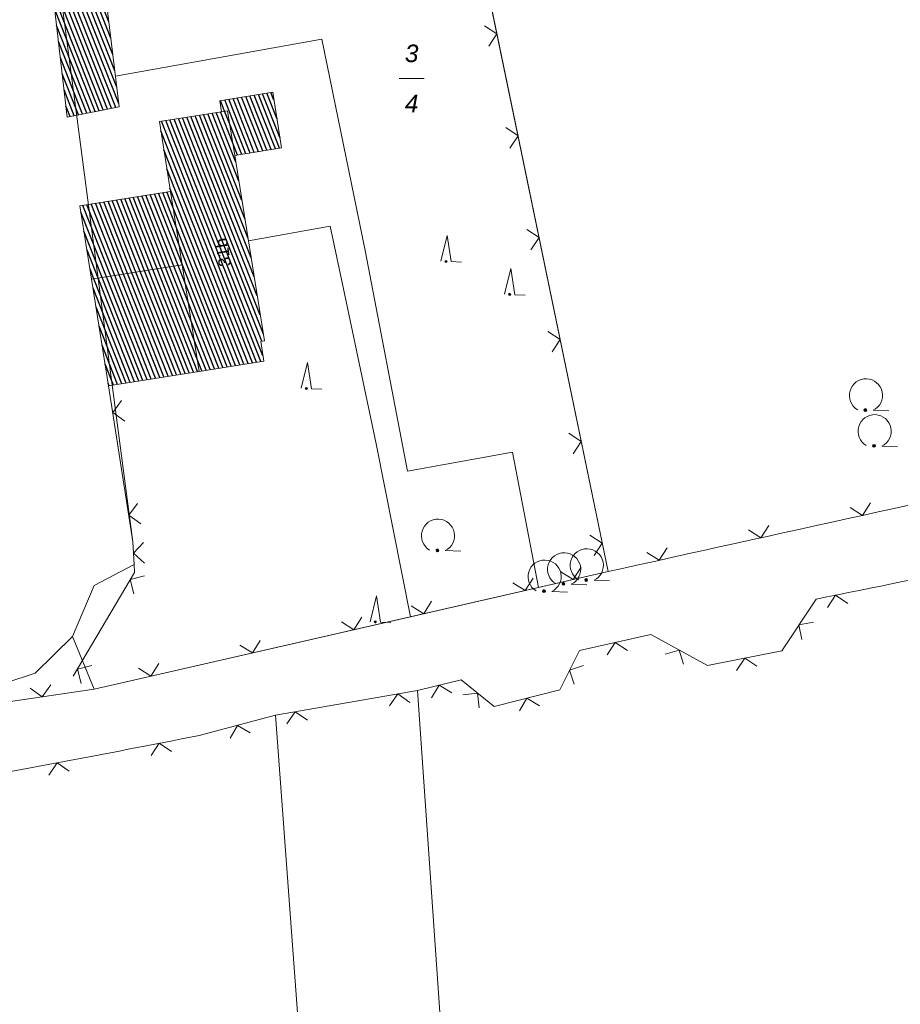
# Model space of a CAD drawing. Header units: metres. Extents: x 345144 to 348639, y 5629211 to 5635235.
# Tile 653 of 656: x 346061 to 346103, y 5631813 to 5631860. Entities that reach past the tile are written whole.
import ezdxf
from ezdxf.enums import TextEntityAlignment as Align

# ---------------------------------------------------------------- set-up
doc = ezdxf.new("R2010")
doc.units = ezdxf.units.M
doc.header["$MEASUREMENT"] = 0
for name, color, linetype in [('081-083 Topographie', 7, 'Continuous'), ('AX Flurstück', 7, 'Continuous'), ('AX Gebäude', 7, 'Continuous'), ('Definitionslinie', 7, 'Continuous'), ('Präsentationsobjekt -Text (punktförmig)', 7, 'Continuous')]:
    doc.layers.add(name, color=color, linetype=linetype)
doc.styles.add('ARIAL', font='arial.ttf', dxfattribs={"height": 1})
doc.styles.add('ARIALIT', font='ariali.ttf', dxfattribs={"height": 1})
pattern_1 = [(111.5294117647, (0, 0), (-0.186045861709, -0.07339575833), [])]

# ---------------------------------------------------------------- blocks, each defined once
blk = doc.blocks.new('alk_7200_nrwx2')
at = {"true_color": 0x2e2e2e}
h = blk.add_hatch(color=250, dxfattribs=at)
edge = h.paths.add_edge_path(flags=0)
edge.add_arc((-0.020544, -0.388118), 0.055525, 180, 360, ccw=False)
edge.add_arc((-0.020544, -0.388118), 0.055525, 0, 180, ccw=False)
at = {"color": 250, "lineweight": 5, "true_color": 0x2e2e2e, "flags": 128}
blk.add_lwpolyline([(-0.298168, -0.388118), (-0.020544, 1), (0.257079, -0.388118), (0.812326, -0.388118)], dxfattribs=at)
blk.add_lwpolyline([(-0.298168, -0.388118), (-0.020544, 1), (0.257079, -0.388118), (0.812326, -0.388118)], dxfattribs=at)
at = {"color": 250, "lineweight": 5, "true_color": 0x2e2e2e}
for start, end in [(0, 180), (180, 0)]:
    blk.add_arc((-0.020544, -0.388118), 0.055525, start, end, dxfattribs=at)
blk = doc.blocks.new('alk_7100_nrwx2')
at = {"true_color": 0x2e2e2e}
h = blk.add_hatch(color=250, dxfattribs=at)
edge = h.paths.add_edge_path(flags=0)
edge.add_arc((0.024073, -0.597267), 0.057254, 180, 360, ccw=False)
edge.add_arc((0.024073, -0.597267), 0.057255, 0, 180, ccw=False)
at = {"color": 250, "lineweight": 5, "true_color": 0x2e2e2e, "flags": 128}
blk.add_lwpolyline([(0.349382, -0.597267), (1, -0.597267)], dxfattribs=at)
at = {"color": 250, "lineweight": 5, "true_color": 0x2e2e2e}
for centre, radius, start, end in [((0.024073, 0.012362), 0.690995, -61.9148169, -118.0851831), ((0.024073, -0.597267), 0.057255, 0, 180), ((0.024073, -0.597267), 0.057254, 180, 0)]:
    blk.add_arc(centre, radius, start, end, dxfattribs=at)

msp = doc.modelspace()

# ---------------------------------------------------------------- hatches: boundary and pattern name
at = {"layer": 'AX Gebäude', "true_color": 0x4f4f4f}
h = msp.add_hatch(dxfattribs=at)
h.set_pattern_fill('_USER', color=251, scale=0.2, angle=111.5294118, style=0, pattern_type=0)
h.set_pattern_definition(pattern_1)
h.paths.add_polyline_path([(346062.19, 5631862.31), (346064.707, 5631862.338), (346065.474, 5631856.017), (346062.985, 5631855.513)], flags=0)
h = msp.add_hatch(dxfattribs=at)
h.set_pattern_fill('_USER', color=251, scale=0.2, angle=111.5294118, style=0, pattern_type=0)
h.set_pattern_definition(pattern_1)
h.paths.add_polyline_path([(346070.397, 5631855.776), (346070.312, 5631856.303), (346072.855, 5631856.71), (346073.283, 5631854.034), (346071.03, 5631853.673), (346070.685, 5631855.822)], flags=0)
h = msp.add_hatch(dxfattribs=at)
h.set_pattern_fill('_USER', color=251, scale=0.2, angle=111.5294118, style=0, pattern_type=0)
h.set_pattern_definition(pattern_1)
h.paths.add_polyline_path([(346069.321, 5631843.297), (346068.503, 5631848.423), (346067.942, 5631851.948), (346067.407, 5631855.299), (346070.397, 5631855.776), (346070.685, 5631855.822), (346071.03, 5631853.673), (346072.457, 5631844.768), (346072.276, 5631844.74), (346072.427, 5631843.792)], flags=0)
h = msp.add_hatch(dxfattribs=at)
h.set_pattern_fill('_USER', color=251, scale=0.2, angle=111.5294118, style=0, pattern_type=0)
h.set_pattern_definition(pattern_1)
h.paths.add_polyline_path([(346064.155, 5631847.73), (346063.593, 5631851.255), (346067.942, 5631851.948), (346068.503, 5631848.423)], flags=0)
h = msp.add_hatch(dxfattribs=at)
h.set_pattern_fill('_USER', color=251, scale=0.2, angle=111.5294118, style=0, pattern_type=0)
h.set_pattern_definition(pattern_1)
h.paths.add_polyline_path([(346064.155, 5631847.73), (346068.503, 5631848.423), (346069.321, 5631843.297), (346064.972, 5631842.604)], flags=0)

# ---------------------------------------------------------------- linework, layer by layer
at = {"layer": '081-083 Topographie', "color": 7, "linetype": 'Continuous', "lineweight": 5, "flags": 128}
for points in [[(346079.3, 5631880.465), (346088.966, 5631833.674)], [(346065.297, 5631857.477), (346075.211, 5631859.266), (346075.211, 5631859.266), (346077.294, 5631849.102), (346077.294, 5631849.102), (346079.324, 5631838.495), (346079.324, 5631838.495), (346084.382, 5631839.42), (346084.382, 5631839.42), (346085.619, 5631832.909)], [(346071.69, 5631849.575), (346075.609, 5631850.272), (346075.609, 5631850.272), (346076.252, 5631847.271), (346076.252, 5631847.271), (346077.824, 5631839.809), (346077.824, 5631839.809), (346079.478, 5631831.506)], [(346064.972, 5631842.604), (346066.139, 5631835.101), (346066.139, 5631835.101), (346066.194, 5631834.008), (346066.194, 5631834.008), (346066.213, 5631833.636), (346066.213, 5631833.636), (346063.273, 5631828.643)], [(346059.269, 5631827.28), (346064.28, 5631828.032), (346064.28, 5631828.032), (346079.478, 5631831.506), (346079.478, 5631831.506), (346085.619, 5631832.909), (346085.619, 5631832.909), (346088.966, 5631833.674)], [(346069.327, 5631825.801), (346072.995, 5631826.768), (346072.995, 5631826.768), (346079.808, 5631827.962), (346079.808, 5631827.962), (346081.903, 5631828.466), (346081.903, 5631828.466), (346083.489, 5631827.195), (346083.489, 5631827.195), (346086.647, 5631827.991), (346086.647, 5631827.991), (346087.59, 5631829.884), (346087.59, 5631829.884), (346091.025, 5631830.646), (346091.025, 5631830.646), (346093.75, 5631829.156), (346093.75, 5631829.156), (346097.31, 5631829.872), (346097.31, 5631829.872), (346098.962, 5631832.35)]]:
    msp.add_lwpolyline(points, dxfattribs=at)
at = {"layer": '081-083 Topographie', "color": 7, "linetype": 'Continuous', "lineweight": 5}
for centre, radius, start, end in [((346951.51, 5627962.745), 3965.863522, 102.200129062, 102.561774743), ((345931.97, 5632662.397), 846.678422, -78.624865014, -77.480499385), ((345908.109, 5632643.483), 833.424081, -79.802981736, -78.846356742)]:
    msp.add_arc(centre, radius, start, end, dxfattribs=at)
at = {"layer": 'AX Flurstück', "color": 8, "linetype": 'Continuous', "lineweight": 13, "true_color": 0x808080, "flags": 128}
for points in [[(345998.551, 5631913.463), (346050.84, 5631920.875), (346060.975, 5631874.027), (346061.051, 5631873.674), (346066.138, 5631835.101), (346066.194, 5631834.008), (346064.282, 5631833.005), (346063.242, 5631830.556), (346061.442, 5631828.794), (346053.016, 5631826.024), (346044.542, 5631825.615), (346032.008, 5631823.737), (346021.501, 5631821.394), (346014.559, 5631820.187), (346003.818, 5631815.608), (346003.764, 5631816.559), (346002.446, 5631824.606), (345995.118, 5631856.98), (345990.56, 5631873.565), (345990.651, 5631873.861), (345990.921, 5631877.131), (345999.397, 5631879.63), (345998.551, 5631913.463)], [(346003.818, 5631815.608), (346014.559, 5631820.187), (346021.501, 5631821.394), (346032.008, 5631823.737), (346044.542, 5631825.615), (346053.016, 5631826.024), (346061.442, 5631828.794), (346063.242, 5631830.556), (346064.28, 5631828.032), (346088.966, 5631833.674), (346079.597, 5631878.934), (346079.196, 5631880.892), (346100.761, 5631889.327)], [(346061.051, 5631873.674), (346061.244, 5631873.746), (346079.196, 5631880.892), (346079.597, 5631878.934), (346088.966, 5631833.674), (346064.28, 5631828.032), (346063.242, 5631830.556), (346064.282, 5631833.005), (346066.194, 5631834.008), (346066.138, 5631835.101), (346061.051, 5631873.674)], [(346135.579, 5631813.345), (346120.799, 5631801.459), (346121.249, 5631773.942), (346124.201, 5631754.676), (346124.622, 5631751.272), (346114.87, 5631743.103), (346108.063, 5631743.45), (346097.661, 5631743.75), (346085.661, 5631743.708), (346079.808, 5631827.962), (346072.995, 5631826.767), (346075.873, 5631787.764), (346061.267, 5631786.867), (346064.774, 5631744.116), (346062.475, 5631744.179), (346062.499, 5631742.567), (346054.948, 5631741.74), (346046.091, 5631741.389), (346045.93, 5631742.896), (346028.079, 5631742.151), (346009.629, 5631736.649)], [(346072.995, 5631826.767), (346079.808, 5631827.962), (346085.661, 5631743.708), (346079.396, 5631743.692), (346075.873, 5631787.764), (346072.995, 5631826.767)]]:
    msp.add_lwpolyline(points, dxfattribs=at)
at = {"layer": 'AX Gebäude', "color": 7, "linetype": 'Continuous', "lineweight": 5, "flags": 128}
for points in [[(346062.19, 5631862.31), (346064.707, 5631862.338), (346065.474, 5631856.017), (346062.985, 5631855.513), (346062.19, 5631862.31)], [(346070.397, 5631855.776), (346070.312, 5631856.303), (346072.855, 5631856.71), (346073.283, 5631854.034), (346071.03, 5631853.673), (346070.685, 5631855.822), (346070.397, 5631855.776)], [(346069.321, 5631843.297), (346068.503, 5631848.423), (346067.942, 5631851.948), (346067.407, 5631855.299), (346070.397, 5631855.776), (346070.685, 5631855.822), (346071.03, 5631853.673), (346072.457, 5631844.768), (346072.276, 5631844.74), (346072.427, 5631843.792), (346069.321, 5631843.297)], [(346064.155, 5631847.73), (346063.593, 5631851.255), (346067.942, 5631851.948), (346068.503, 5631848.423), (346064.155, 5631847.73)], [(346064.155, 5631847.73), (346068.503, 5631848.423), (346069.321, 5631843.297), (346064.972, 5631842.604), (346064.155, 5631847.73)]]:
    msp.add_lwpolyline(points, dxfattribs=at)
at = {"layer": 'Definitionslinie', "color": 7, "linetype": 'Continuous', "lineweight": 5, "flags": 128}
for points in [[(346079.3, 5631880.465), (346088.966, 5631833.674)], [(346083.239, 5631858.927), (346083.627, 5631859.518), (346083.036, 5631859.906)], [(346083.239, 5631858.927), (346083.627, 5631859.518), (346083.036, 5631859.906)], [(346065.297, 5631857.477), (346075.211, 5631859.266)], [(346075.211, 5631859.266), (346077.294, 5631849.102)], [(346084.25, 5631854.03), (346084.639, 5631854.621), (346084.048, 5631855.01)], [(346084.25, 5631854.03), (346084.639, 5631854.621), (346084.048, 5631855.01)], [(346071.69, 5631849.575), (346075.609, 5631850.272)], [(346075.609, 5631850.272), (346076.252, 5631847.271)], [(346085.262, 5631849.134), (346085.65, 5631849.725), (346085.059, 5631850.113)], [(346085.262, 5631849.134), (346085.65, 5631849.725), (346085.059, 5631850.113)], [(346077.294, 5631849.102), (346079.324, 5631838.495)], [(346076.252, 5631847.271), (346077.824, 5631839.809)], [(346086.273, 5631844.237), (346086.662, 5631844.828), (346086.071, 5631845.216)], [(346086.273, 5631844.237), (346086.662, 5631844.828), (346086.071, 5631845.216)], [(346064.972, 5631842.604), (346066.139, 5631835.101)], [(346065.588, 5631841.894), (346065.171, 5631841.323), (346065.742, 5631840.906)], [(346065.588, 5631841.894), (346065.171, 5631841.323), (346065.742, 5631840.906)], [(346087.285, 5631839.341), (346087.673, 5631839.931), (346087.083, 5631840.32)], [(346087.285, 5631839.341), (346087.673, 5631839.931), (346087.083, 5631840.32)], [(346077.824, 5631839.809), (346079.478, 5631831.506)], [(346079.324, 5631838.495), (346084.382, 5631839.42)], [(346084.382, 5631839.42), (346085.619, 5631832.909)], [(346066.357, 5631836.953), (346065.94, 5631836.382), (346066.511, 5631835.965)], [(346066.357, 5631836.953), (346065.94, 5631836.382), (346066.511, 5631835.965)], [(346100.591, 5631836.758), (346101.187, 5631836.377), (346101.568, 5631836.972)], [(346100.591, 5631836.758), (346101.187, 5631836.377), (346101.568, 5631836.972)], [(346095.708, 5631835.682), (346096.304, 5631835.302), (346096.684, 5631835.898)], [(346095.708, 5631835.682), (346096.304, 5631835.302), (346096.684, 5631835.898)], [(346088.296, 5631834.444), (346088.685, 5631835.035), (346088.094, 5631835.423)], [(346088.296, 5631834.444), (346088.685, 5631835.035), (346088.094, 5631835.423)], [(346066.139, 5631835.101), (346066.194, 5631834.008)], [(346066.641, 5631835.079), (346066.167, 5631834.555), (346066.691, 5631834.08)], [(346066.641, 5631835.079), (346066.167, 5631834.555), (346066.691, 5631834.08)], [(346090.825, 5631834.6), (346091.422, 5631834.22), (346091.802, 5631834.817)], [(346090.825, 5631834.6), (346091.422, 5631834.22), (346091.802, 5631834.817)], [(346066.194, 5631834.008), (346066.213, 5631833.636)], [(346086.694, 5631833.668), (346087.293, 5631833.292), (346087.669, 5631833.89)], [(346086.694, 5631833.668), (346087.293, 5631833.292), (346087.669, 5631833.89)], [(346063.273, 5631828.643), (346066.213, 5631833.636)], [(346066.696, 5631833.471), (346066.011, 5631833.294), (346066.189, 5631832.609)], [(346066.696, 5631833.471), (346066.011, 5631833.294), (346066.189, 5631832.609)], [(346085.619, 5631832.909), (346088.966, 5631833.674)], [(346084.387, 5631833.14), (346084.986, 5631832.764), (346085.362, 5631833.363)], [(346084.387, 5631833.14), (346084.986, 5631832.764), (346085.362, 5631833.363)], [(346079.478, 5631831.506), (346085.619, 5631832.909)], [(346100.488, 5631832.148), (346099.898, 5631832.539), (346099.508, 5631831.95)], [(346100.488, 5631832.148), (346099.898, 5631832.539), (346099.508, 5631831.95)], [(346079.512, 5631832.027), (346080.111, 5631831.651), (346080.487, 5631832.249)], [(346079.512, 5631832.027), (346080.111, 5631831.651), (346080.487, 5631832.249)], [(346097.31, 5631829.872), (346098.962, 5631832.35)], [(346064.28, 5631828.032), (346079.478, 5631831.506)], [(346076.154, 5631831.259), (346076.753, 5631830.883), (346077.129, 5631831.482)], [(346076.154, 5631831.259), (346076.753, 5631830.883), (346077.129, 5631831.482)], [(346098.829, 5631831.25), (346098.136, 5631831.111), (346098.275, 5631830.418)], [(346098.829, 5631831.25), (346098.136, 5631831.111), (346098.275, 5631830.418)], [(346087.59, 5631829.884), (346091.025, 5631830.646)], [(346091.025, 5631830.646), (346093.75, 5631829.156)], [(346071.28, 5631830.145), (346071.879, 5631829.769), (346072.255, 5631830.368)], [(346071.28, 5631830.145), (346071.879, 5631829.769), (346072.255, 5631830.368)], [(346089.904, 5631829.885), (346089.308, 5631830.265), (346088.928, 5631829.669)], [(346089.904, 5631829.885), (346089.308, 5631830.265), (346088.928, 5631829.669)], [(346086.647, 5631827.991), (346087.59, 5631829.884)], [(346092.586, 5631829.222), (346092.388, 5631829.901), (346091.709, 5631829.702)], [(346092.586, 5631829.222), (346092.388, 5631829.901), (346091.709, 5631829.702)], [(346093.75, 5631829.156), (346097.31, 5631829.872)], [(346064.159, 5631829.162), (346063.475, 5631828.985), (346063.652, 5631828.301)], [(346064.159, 5631829.162), (346063.475, 5631828.985), (346063.652, 5631828.301)], [(346066.406, 5631829.031), (346067.005, 5631828.655), (346067.381, 5631829.254)], [(346066.406, 5631829.031), (346067.005, 5631828.655), (346067.381, 5631829.254)], [(346087.789, 5631829.162), (346087.119, 5631828.938), (346087.343, 5631828.267)], [(346087.789, 5631829.162), (346087.119, 5631828.938), (346087.343, 5631828.267)], [(346096.119, 5631829.122), (346095.53, 5631829.514), (346095.138, 5631828.925)], [(346096.119, 5631829.122), (346095.53, 5631829.514), (346095.138, 5631828.925)], [(346061.206, 5631828.076), (346061.775, 5631827.656), (346062.195, 5631828.225)], [(346061.206, 5631828.076), (346061.775, 5631827.656), (346062.195, 5631828.225)], [(346079.808, 5631827.962), (346081.903, 5631828.466)], [(346081.459, 5631827.845), (346080.856, 5631828.214), (346080.486, 5631827.611)], [(346081.459, 5631827.845), (346080.856, 5631828.214), (346080.486, 5631827.611)], [(346081.903, 5631828.466), (346083.489, 5631827.195)], [(346059.269, 5631827.28), (346064.28, 5631828.032)], [(346072.995, 5631826.768), (346079.808, 5631827.962)], [(346079.443, 5631827.39), (346078.864, 5631827.797), (346078.458, 5631827.218)], [(346079.443, 5631827.39), (346078.864, 5631827.797), (346078.458, 5631827.218)], [(346082.774, 5631827.128), (346082.696, 5631827.831), (346081.993, 5631827.753)], [(346082.774, 5631827.128), (346082.696, 5631827.831), (346081.993, 5631827.753)], [(346083.489, 5631827.195), (346086.647, 5631827.991)], [(346085.675, 5631827.23), (346085.068, 5631827.593), (346084.705, 5631826.986)], [(346085.675, 5631827.23), (346085.068, 5631827.593), (346084.705, 5631826.986)], [(346074.518, 5631826.527), (346073.939, 5631826.933), (346073.533, 5631826.355)], [(346074.518, 5631826.527), (346073.939, 5631826.933), (346073.533, 5631826.355)], [(346069.327, 5631825.801), (346072.995, 5631826.768)], [(346071.772, 5631825.928), (346071.161, 5631826.285), (346070.805, 5631825.674)], [(346071.772, 5631825.928), (346071.161, 5631826.285), (346070.805, 5631825.674)], [(346067.992, 5631825.029), (346067.406, 5631825.425), (346067.011, 5631824.838)], [(346067.992, 5631825.029), (346067.406, 5631825.425), (346067.011, 5631824.838)], [(346063.079, 5631824.085), (346062.495, 5631824.483), (346062.097, 5631823.899)], [(346063.079, 5631824.085), (346062.495, 5631824.483), (346062.097, 5631823.899)]]:
    msp.add_lwpolyline(points, dxfattribs=at)
at = {"layer": 'Definitionslinie', "color": 7, "linetype": 'Continuous', "lineweight": 5}
for centre, radius, start, end in [((346951.51, 5627962.745), 3965.863522, 102.200129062, 102.561774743), ((345931.97, 5632662.397), 846.678422, -78.624865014, -77.480499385), ((345908.109, 5632643.483), 833.424081, -79.802981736, -78.846356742)]:
    msp.add_arc(centre, radius, start, end, dxfattribs=at)
at = {"layer": 'Präsentationsobjekt -Text (punktförmig)', "color": 251, "linetype": 'Continuous', "lineweight": 13, "true_color": 0x5e5e5e, "flags": 128}
msp.add_lwpolyline([(346078.9278, 5631857.37752), (346080.1302, 5631857.37752)], dxfattribs=at)

# ---------------------------------------------------------------- block references
at = {"layer": '081-083 Topographie'}
for name, p, xscale, yscale, rotation in [('alk_7200_nrwx2', (346081.212, 5631848.929), 0.9005, 0.9005, -2.325521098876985), ('alk_7200_nrwx2', (346084.273, 5631847.34), 0.9005, 0.9005, -2.326094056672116), ('alk_7200_nrwx2', (346074.502, 5631842.821), 0.9005, 0.9005, -2.326036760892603), ('alk_7100_nrwx2', (346101.326, 5631842.13), 1.15275, 1.15275, -2.326094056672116), ('alk_7100_nrwx2', (346101.744, 5631840.408), 1.15275, 1.15275, -2.326036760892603), ('alk_7100_nrwx2', (346080.766, 5631835.385), 1.15275, 1.15275, -2.326094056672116), ('alk_7100_nrwx2', (346086.826, 5631833.77), 1.15275, 1.15275, -2.325521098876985), ('alk_7100_nrwx2', (346087.916, 5631833.96), 1.15275, 1.15275, -2.325521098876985), ('alk_7100_nrwx2', (346085.889, 5631833.421), 1.15275, 1.15275, -2.326094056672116), ('alk_7200_nrwx2', (346077.815, 5631831.603), 0.9005, 0.9005, -2.325521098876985)]:
    msp.add_blockref(name, p, dxfattribs=dict(at, xscale=xscale, yscale=yscale, rotation=rotation))

# ---------------------------------------------------------------- texts
at = {"layer": 'Präsentationsobjekt -Text (punktförmig)', "color": 8, "true_color": 0x808080, "style": 'ARIALIT'}
for s, p in [('3', (346079.529, 5631858.58088)), ('4', (346079.529, 5631856.17416))]:
    msp.add_text(s, height=0.8421, dxfattribs=at).set_placement(p, align=Align.MIDDLE_CENTER)
at = {"layer": 'Präsentationsobjekt -Text (punktförmig)', "color": 7, "style": 'ARIAL'}
msp.add_text('31b', height=0.5894703, rotation=99.1041002, dxfattribs=at).set_placement((346070.756, 5631849.062), align=Align.CENTER)

doc.saveas('drawing.dxf')
